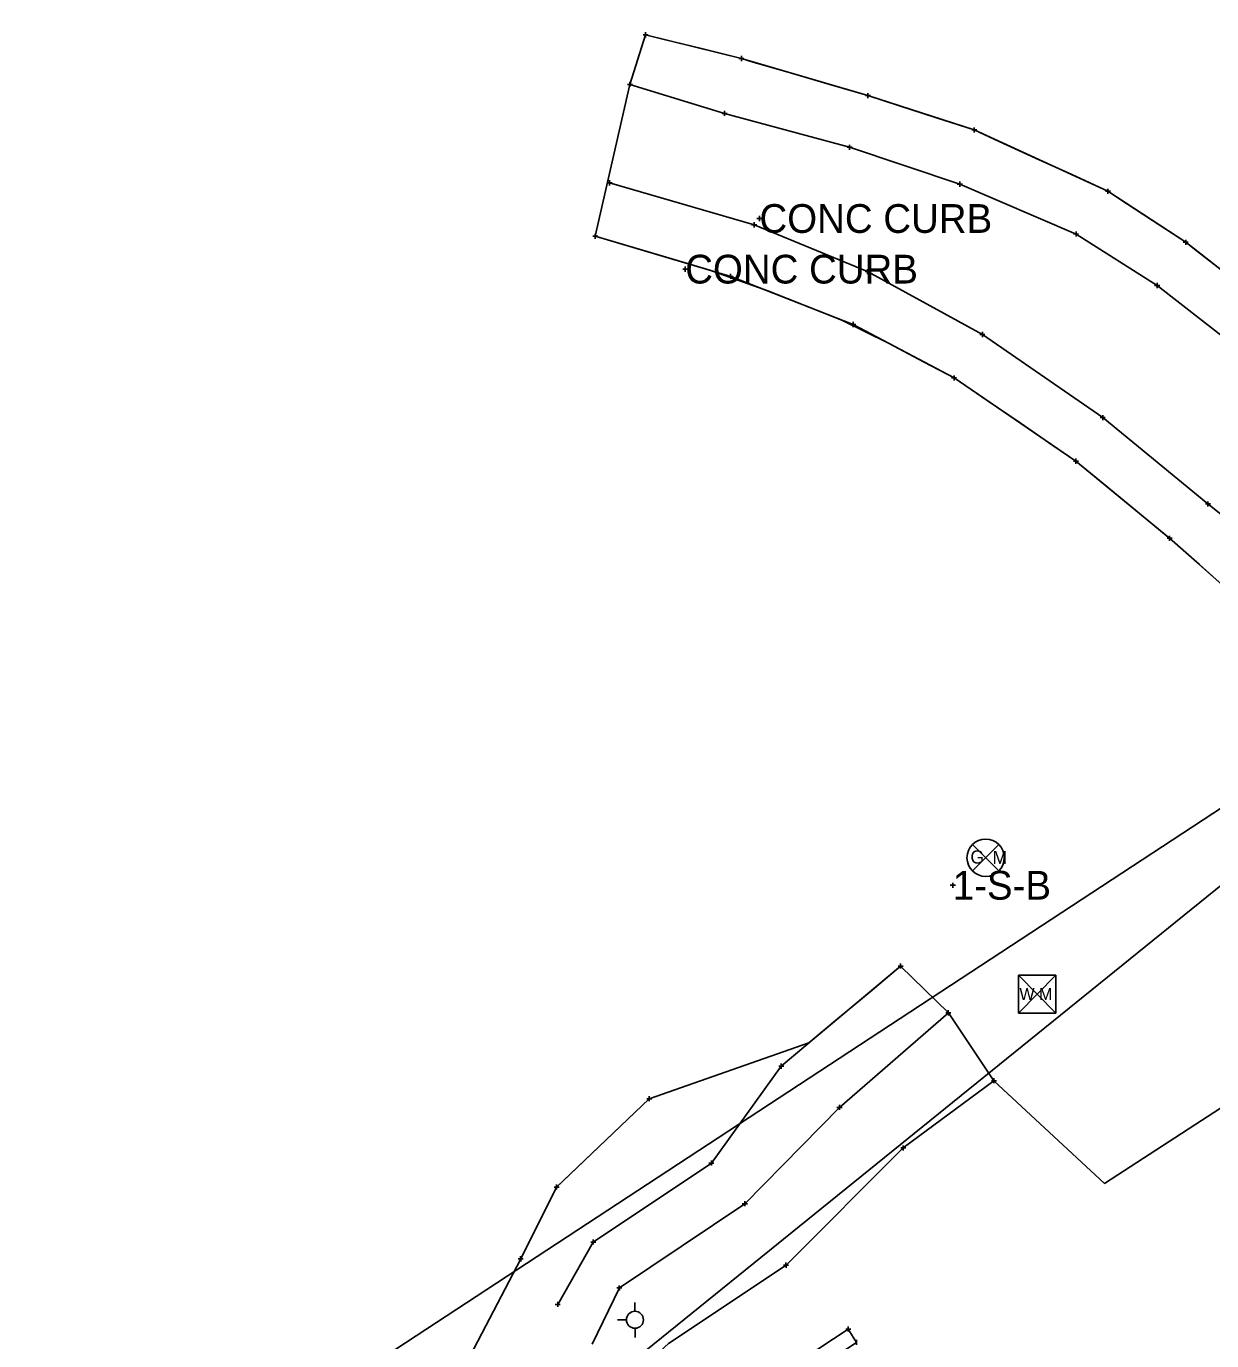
# Model space of a CAD drawing. Extents: x -1 to 1157254, y -1 to 2021979.
# Drawn here: x 1146479.5 to 1146776.4, y 2016780.3 to 2017109.5 of the extents above; entities that cross this region are included whole.
import ezdxf

# ---------------------------------------------------------------- set-up
doc = ezdxf.new("R2010")
doc.units = 0
for name, color, linetype in [('S_BUILDING_ANNOT', 7, 'Continuous'), ('S_CAL_CORNER_ANNOT', 7, 'Continuous'), ('S_CATCH_BASIN', 7, 'Continuous'), ('S_CONTOUR_ANNOT', 7, 'Continuous'), ('S_CTL_TABLE', 7, 'Continuous'), ('S_EDGE_BITUMINOUS_ANNOT', 7, 'Continuous'), ('S_EDGE_CONCRETE', 7, 'Continuous'), ('S_ELECTRIC_UTILITIES', 7, 'Continuous'), ('S_GAS_PUMP_ISLAND_ANNOT', 7, 'Continuous'), ('S_GATE', 7, 'Continuous')]:
    doc.layers.add(name, color=color, linetype=linetype)

msp = doc.modelspace()

# ---------------------------------------------------------------- linework, layer by layer
at = {"layer": 'S_BUILDING_ANNOT'}
for p, q in [((1146633.99, 2017107.4), (1146635.27, 2017107.4)), ((1146634.63, 2017106.76), (1146634.63, 2017108.03)), ((1146634.63, 2017107.4), (1146634.63, 2017107.4)), ((1146657.98, 2017101.45), (1146659.25, 2017101.45)), ((1146658.62, 2017100.81), (1146658.62, 2017102.09)), ((1146658.62, 2017101.45), (1146658.62, 2017101.45)), ((1146630.07, 2017094.97), (1146631.34, 2017094.97)), ((1146630.71, 2017094.33), (1146630.7, 2017095.61)), ((1146630.71, 2017094.97), (1146630.71, 2017094.97)), ((1146689.7, 2017092.16), (1146690.97, 2017092.16)), ((1146690.33, 2017091.52), (1146690.33, 2017092.79)), ((1146690.33, 2017092.16), (1146690.33, 2017092.16)), ((1146653.79, 2017087.71), (1146655.06, 2017087.71)), ((1146654.43, 2017087.07), (1146654.42, 2017088.34)), ((1146654.43, 2017087.71), (1146654.43, 2017087.71)), ((1146716.32, 2017083.58), (1146717.6, 2017083.58)), ((1146716.96, 2017082.94), (1146716.96, 2017084.21)), ((1146716.96, 2017083.58), (1146716.96, 2017083.58)), ((1146685.08, 2017079.23), (1146686.36, 2017079.24)), ((1146685.72, 2017078.6), (1146685.72, 2017079.87)), ((1146685.72, 2017079.23), (1146685.72, 2017079.23)), ((1146624.99, 2017070.33), (1146626.26, 2017070.33)), ((1146625.62, 2017069.69), (1146625.62, 2017070.96)), ((1146625.62, 2017070.33), (1146625.62, 2017070.33)), ((1146713.35, 2017069.36), (1146713.34, 2017070.63)), ((1146712.71, 2017069.99), (1146713.98, 2017070)), ((1146713.35, 2017069.99), (1146713.35, 2017069.99)), ((1146749.8, 2017068.21), (1146751.07, 2017068.21)), ((1146750.44, 2017067.57), (1146750.44, 2017068.85)), ((1146750.44, 2017068.21), (1146750.44, 2017068.21)), ((1146661.83, 2017059.17), (1146661.82, 2017060.45)), ((1146662.51, 2017061.39), (1146663.79, 2017061.39)), ((1146663.15, 2017060.76), (1146663.15, 2017062.03)), ((1146663.15, 2017061.39), (1146663.15, 2017061.39)), ((1146621.39, 2017056.95), (1146622.66, 2017056.95)), ((1146622.03, 2017056.32), (1146622.02, 2017057.59)), ((1146622.03, 2017056.95), (1146622.03, 2017056.95)), ((1146661.19, 2017059.81), (1146662.46, 2017059.81)), ((1146661.82, 2017059.81), (1146661.82, 2017059.81)), ((1146741.83, 2017057.51), (1146743.1, 2017057.52)), ((1146742.47, 2017056.88), (1146742.47, 2017058.15)), ((1146742.47, 2017057.51), (1146742.47, 2017057.51)), ((1146769.3, 2017055.43), (1146770.58, 2017055.43)), ((1146769.94, 2017054.8), (1146769.94, 2017056.07)), ((1146769.94, 2017055.43), (1146769.94, 2017055.43)), ((1146643.92, 2017048.71), (1146645.19, 2017048.71)), ((1146644.55, 2017048.07), (1146644.55, 2017049.34)), ((1146644.55, 2017048.71), (1146644.55, 2017048.71)), ((1146655.94, 2017046.26), (1146655.93, 2017047.53)), ((1146689.59, 2017048.09), (1146690.86, 2017048.09)), ((1146690.23, 2017047.45), (1146690.22, 2017048.73)), ((1146690.22, 2017048.09), (1146690.22, 2017048.09)), ((1146655.3, 2017046.89), (1146656.57, 2017046.89)), ((1146655.94, 2017046.89), (1146655.94, 2017046.89)), ((1146762.14, 2017044.62), (1146763.41, 2017044.62)), ((1146762.78, 2017043.98), (1146762.77, 2017045.25)), ((1146762.78, 2017044.62), (1146762.78, 2017044.62)), ((1146685.99, 2017034.84), (1146687.26, 2017034.85)), ((1146686.63, 2017034.21), (1146686.63, 2017035.48)), ((1146686.63, 2017034.85), (1146686.63, 2017034.85)), ((1146718.37, 2017032.33), (1146719.64, 2017032.33)), ((1146719.01, 2017031.69), (1146719.01, 2017032.97)), ((1146719.01, 2017032.33), (1146719.01, 2017032.33)), ((1146711.28, 2017021.45), (1146712.55, 2017021.45)), ((1146711.91, 2017020.81), (1146711.91, 2017022.08)), ((1146711.91, 2017021.45), (1146711.91, 2017021.45)), ((1146748.5, 2017011.54), (1146749.77, 2017011.54)), ((1146749.14, 2017010.91), (1146749.13, 2017012.18)), ((1146749.13, 2017011.54), (1146749.13, 2017011.54)), ((1146742.44, 2016999.99), (1146742.44, 2017001.26)), ((1146741.8, 2017000.62), (1146743.08, 2017000.63)), ((1146742.44, 2017000.62), (1146742.44, 2017000.62)), ((1146774.86, 2016989.9), (1146776.13, 2016989.9)), ((1146775.49, 2016989.26), (1146775.49, 2016990.53)), ((1146775.49, 2016989.9), (1146775.49, 2016989.9)), ((1146765.24, 2016981.32), (1146766.52, 2016981.32)), ((1146765.88, 2016980.68), (1146765.88, 2016981.95)), ((1146765.88, 2016981.32), (1146765.88, 2016981.32)), ((1146710.95, 2016894.41), (1146712.22, 2016894.41)), ((1146711.59, 2016893.77), (1146711.58, 2016895.05)), ((1146711.58, 2016894.41), (1146711.58, 2016894.41)), ((1146685.4, 2016782.65), (1146685.39, 2016783.92)), ((1146684.76, 2016783.28), (1146686.03, 2016783.28)), ((1146685.39, 2016783.28), (1146685.39, 2016783.28)), ((1146687.42, 2016779.3), (1146687.42, 2016780.58))]:
    msp.add_line(p, q, dxfattribs=at)
at = {"layer": 'S_CAL_CORNER_ANNOT'}
for p, q in [((1146716.5, 2016897.99), (1146723.12, 2016904.61)), ((1146716.5, 2016904.61), (1146723.12, 2016897.99))]:
    msp.add_line(p, q, dxfattribs=at)
msp.add_lwpolyline([(1146788.73, 2016902.43), (1146611.58, 2016759.23), (1146520.07, 2016689.4), (1146406.59, 2016626.1)], dxfattribs=at)
msp.add_circle((1146719.81, 2016901.3), 4.68, dxfattribs=at)
at = {"layer": 'S_CATCH_BASIN'}
for p, q in [((1146631.96, 2016787.69), (1146631.96, 2016789.93)), ((1146629.87, 2016785.56), (1146627.55, 2016785.56)), ((1146632.04, 2016781.14), (1146632.04, 2016783.47))]:
    msp.add_line(p, q, dxfattribs=at)
msp.add_circle((1146631.97, 2016785.58), 2.13, dxfattribs=at)
at = {"layer": 'S_CONTOUR_ANNOT'}
for p, q in [((1146728.08, 2016871.88), (1146737.41, 2016871.88)), ((1146728.08, 2016871.88), (1146728.08, 2016862.39)), ((1146728.08, 2016871.88), (1146737.41, 2016862.39)), ((1146737.41, 2016871.88), (1146728.08, 2016862.39)), ((1146737.41, 2016871.88), (1146737.41, 2016862.39)), ((1146728.08, 2016862.39), (1146737.41, 2016862.39))]:
    msp.add_line(p, q, dxfattribs=at)
msp.add_lwpolyline([(1148171.01, 2018007.64), (1148133.82, 2017978.13), (1147884.86, 2017790.18), (1147810.34, 2017733.24), (1147725.21, 2017658.34), (1147638.36, 2017588.8), (1147507.67, 2017474.52), (1147125.41, 2017140.99), (1145970.62, 2016384.06)], dxfattribs=at)
at = {"layer": 'S_CTL_TABLE'}
for p, q in [((1146697.87, 2016874.17), (1146699.14, 2016874.18)), ((1146698.51, 2016873.54), (1146698.5, 2016874.81)), ((1146698.5, 2016874.18), (1146698.5, 2016874.18)), ((1146710.47, 2016861.83), (1146710.46, 2016863.1)), ((1146709.83, 2016862.46), (1146711.1, 2016862.46)), ((1146710.47, 2016862.46), (1146710.47, 2016862.46)), ((1146668.63, 2016848.47), (1146668.62, 2016849.74)), ((1146667.99, 2016849.11), (1146669.26, 2016849.11)), ((1146668.62, 2016849.11), (1146668.62, 2016849.11)), ((1146721.25, 2016845.46), (1146722.52, 2016845.47)), ((1146721.89, 2016844.83), (1146721.89, 2016846.1)), ((1146721.89, 2016845.46), (1146721.89, 2016845.46)), ((1146634.91, 2016840.93), (1146636.19, 2016840.94)), ((1146635.55, 2016840.3), (1146635.55, 2016841.57)), ((1146635.55, 2016840.93), (1146635.55, 2016840.93)), ((1146682.56, 2016838.78), (1146683.84, 2016838.78)), ((1146683.2, 2016838.14), (1146683.2, 2016839.41)), ((1146683.2, 2016838.78), (1146683.2, 2016838.78)), ((1146698.55, 2016828.64), (1146699.82, 2016828.64)), ((1146699.19, 2016828), (1146699.18, 2016829.27)), ((1146699.19, 2016828.64), (1146699.19, 2016828.64)), ((1146650.49, 2016824.83), (1146651.76, 2016824.83)), ((1146651.13, 2016824.19), (1146651.12, 2016825.47)), ((1146651.12, 2016824.83), (1146651.12, 2016824.83)), ((1146611.69, 2016818.83), (1146612.96, 2016818.84)), ((1146612.33, 2016818.2), (1146612.32, 2016819.47)), ((1146612.32, 2016818.84), (1146612.32, 2016818.84)), ((1146658.85, 2016814.67), (1146660.13, 2016814.67)), ((1146659.49, 2016814.04), (1146659.49, 2016815.31)), ((1146659.49, 2016814.67), (1146659.49, 2016814.67)), ((1146620.87, 2016805.07), (1146622.14, 2016805.07)), ((1146621.51, 2016804.44), (1146621.51, 2016805.71)), ((1146621.51, 2016805.07), (1146621.51, 2016805.07)), ((1146602.7, 2016800.85), (1146603.97, 2016800.85)), ((1146603.34, 2016800.21), (1146603.33, 2016801.49)), ((1146603.34, 2016800.85), (1146603.34, 2016800.85)), ((1146669.16, 2016799.26), (1146670.43, 2016799.26)), ((1146669.8, 2016798.63), (1146669.79, 2016799.9)), ((1146669.8, 2016799.26), (1146669.8, 2016799.26)), ((1146628.05, 2016792.94), (1146628.04, 2016794.21)), ((1146627.41, 2016793.57), (1146628.68, 2016793.57)), ((1146628.05, 2016793.57), (1146628.05, 2016793.57)), ((1146611.98, 2016789.43), (1146613.25, 2016789.44)), ((1146612.62, 2016788.8), (1146612.62, 2016790.07)), ((1146612.62, 2016789.44), (1146612.62, 2016789.44))]:
    msp.add_line(p, q, dxfattribs=at)
at = {"layer": 'S_EDGE_BITUMINOUS_ANNOT'}
for points in [[(1146698.5, 2016874.18), (1146668.62, 2016849.11), (1146651.12, 2016824.83), (1146621.51, 2016805.07), (1146612.62, 2016789.44)], [(1146710.47, 2016862.46), (1146683.2, 2016838.78), (1146659.49, 2016814.67), (1146628.05, 2016793.57), (1146621.23, 2016779.5)], [(1146721.89, 2016845.46), (1146699.19, 2016828.64), (1146669.8, 2016799.26), (1146640.34, 2016779.66), (1146630.9, 2016770.98)], [(1146635.55, 2016840.93), (1146612.32, 2016818.84), (1146603.34, 2016800.85)]]:
    msp.add_lwpolyline(points, dxfattribs=at)
at = {"layer": 'S_EDGE_CONCRETE'}
for points in [[(1146862.26, 2016963.98), (1146847.27, 2016982.02), (1146834.82, 2016996.61), (1146815.42, 2017017.77), (1146795.73, 2017035.26), (1146769.94, 2017055.43), (1146750.44, 2017068.21), (1146716.96, 2017083.58), (1146690.33, 2017092.16), (1146658.62, 2017101.45), (1146634.63, 2017107.4)], [(1146824.3, 2016989.18), (1146807.07, 2017007.24), (1146786.25, 2017026.37), (1146762.78, 2017044.62), (1146742.47, 2017057.51), (1146713.35, 2017069.99), (1146685.72, 2017079.23), (1146654.43, 2017087.71), (1146630.71, 2017094.97)], [(1146625.62, 2017070.33), (1146661.82, 2017059.81), (1146690.22, 2017048.09), (1146719.01, 2017032.33), (1146749.13, 2017011.54), (1146775.49, 2016989.9), (1146784.61, 2016982.63), (1146797.03, 2016971.48), (1146804.62, 2016964.45)], [(1146622.03, 2017056.95), (1146655.94, 2017046.89), (1146686.63, 2017034.85), (1146711.91, 2017021.45), (1146742.44, 2017000.62), (1146765.88, 2016981.32), (1146787.92, 2016961.77), (1146804.88, 2016945.89), (1146821.21, 2016930.38)]]:
    msp.add_lwpolyline(points, dxfattribs=at)
at = {"layer": 'S_ELECTRIC_UTILITIES'}
msp.add_lwpolyline([(1146687.42, 2016779.94), (1146685.39, 2016783.28), (1146674.1, 2016775.77), (1146676.25, 2016772.46)], close=True, dxfattribs=at)
at = {"layer": 'S_GAS_PUMP_ISLAND_ANNOT'}
for points in [[(1146779.98, 2017047.58), (1146772.1, 2017053.74), (1146769.94, 2017055.43), (1146761.58, 2017060.91), (1146753.21, 2017066.39), (1146750.44, 2017068.21), (1146741.36, 2017072.38), (1146732.28, 2017076.54), (1146723.2, 2017080.71), (1146716.96, 2017083.58), (1146707.46, 2017086.64), (1146697.96, 2017089.7), (1146690.33, 2017092.16), (1146680.76, 2017094.96), (1146671.18, 2017097.77), (1146661.6, 2017100.58), (1146658.62, 2017101.45), (1146648.93, 2017103.85), (1146639.24, 2017106.25), (1146634.63, 2017107.4), (1146630.71, 2017094.97), (1146622.03, 2017056.95), (1146631.6, 2017054.11), (1146641.18, 2017051.27), (1146650.75, 2017048.43), (1146665.23, 2017043.25), (1146674.52, 2017039.6), (1146683.82, 2017035.95), (1146695.45, 2017030.17), (1146704.27, 2017025.5), (1146711.91, 2017021.45), (1146720.17, 2017015.82), (1146728.43, 2017010.18), (1146736.68, 2017004.55), (1146742.44, 2017000.62), (1146750.15, 2016994.28), (1146757.85, 2016987.93), (1146765.56, 2016981.58), (1146765.88, 2016981.32), (1146773.34, 2016974.71), (1146780.79, 2016968.09)], [(1146791.53, 2016846.92), (1146770.57, 2016833.3), (1146749.56, 2016819.76), (1146721.89, 2016845.46), (1146710.47, 2016862.46), (1146698.5, 2016874.18), (1146690.86, 2016867.76), (1146683.21, 2016861.34), (1146675.56, 2016854.93), (1146635.55, 2016840.93), (1146628.31, 2016834.04), (1146621.06, 2016827.15), (1146613.82, 2016820.26), (1146612.32, 2016818.84), (1146607.85, 2016809.89), (1146603.38, 2016800.95), (1146603.34, 2016800.85), (1146580.88, 2016757.84)]]:
    msp.add_lwpolyline(points, dxfattribs=at)

# ---------------------------------------------------------------- texts
at = {"layer": 'S_CAL_CORNER_ANNOT'}
for s, p in [('G', (1146715.99, 2016899.84)), ('M', (1146721.55, 2016899.73))]:
    msp.add_text(s, height=3.3, dxfattribs=at).set_placement(p)
at = {"layer": 'S_CONTOUR_ANNOT'}
msp.add_text('W M', height=2.999, dxfattribs=at).set_placement((1146728.28, 2016865.65))
at = {"layer": 'S_GATE'}
for s, p in [('CONC CURB', (1146663.15, 2017057.79)), ('CONC CURB', (1146644.55, 2017045.11)), ('1-S-B', (1146711.58, 2016890.81))]:
    msp.add_text(s, height=7.2, dxfattribs=at).set_placement(p)

doc.saveas('drawing.dxf')
